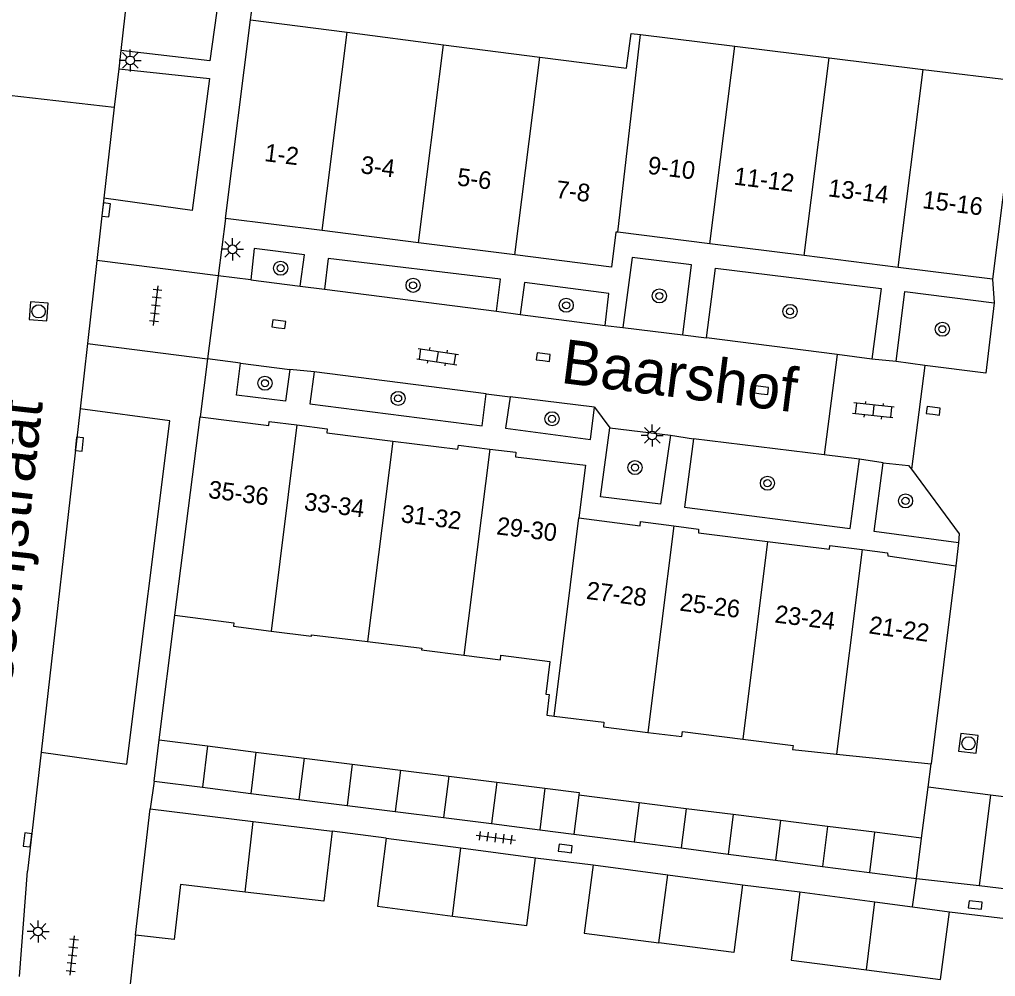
# Model space of a CAD drawing. Extents: x 132994 to 136000, y 393499 to 395512.
# Drawn here: x 134759.1 to 134814.4, y 394557.8 to 394612 of the extents above; entities that cross this region are included whole.
import ezdxf

# ---------------------------------------------------------------- set-up
doc = ezdxf.new("R2010")
doc.units = 0
for name, color, linetype in [('gg-afsc-erfafscheiding', 7, 'Continuous'), ('gg-afsc-muur', 7, 'Continuous'), ('gg-anno-huisnummerreeks BGT', 7, 'Continuous'), ('gg-anno-openbare ruimte label', 7, 'Continuous'), ('gg-bbg-bijgebouw', 7, 'Continuous'), ('gg-bbg-gedigitaliseerde bebouwing', 7, 'Continuous'), ('gg-bbg-gedigitaliseerde bijgebouw', 7, 'Continuous'), ('gg-bbg-hoofdgebouw', 7, 'Continuous'), ('gg-bbg-tussenscheiding', 7, 'Continuous'), ('gg-knt-verharding', 7, 'Continuous'), ('gg-knt-verharding nz', 7, 'Continuous'), ('gt-grn-weggrens', 7, 'Continuous'), ('gt-symb-boom', 7, 'Continuous'), ('gt-symb-klinker verharding', 7, 'Continuous'), ('gt-symb-kolk', 7, 'Continuous'), ('gt-symb-lichtmast', 7, 'Continuous'), ('gt-symb-rioolschacht', 7, 'Continuous'), ('gt-symb-tegel verharding', 7, 'Continuous')]:
    doc.layers.add(name, color=color, linetype=linetype)

# ---------------------------------------------------------------- blocks, each defined once
blk = doc.blocks.new('gt0-BOOM')
at = {"layer": 'gt-symb-boom'}
for radius in [0.4, 0.2]:
    blk.add_circle((0, 0), radius, dxfattribs=at)
blk = doc.blocks.new('gt0-LMAST')
at = {"layer": 'gt-symb-lichtmast'}
for p, q in [((-0.005, 0.246), (-0.005, 0.621)), ((-0.182, 0.173), (-0.447, 0.438)), ((0.172, 0.173), (0.437, 0.438)), ((-0.255, -0.004), (-0.63, -0.004)), ((-0.182, -0.181), (-0.447, -0.446)), ((-0.005, -0.254), (-0.005, -0.629)), ((0.437, -0.446), (0.172, -0.181)), ((0.245, -0.004), (0.62, -0.004))]:
    blk.add_line(p, q, dxfattribs=at)
blk.add_circle((-0.005, -0.004), 0.25, dxfattribs=at)
blk = doc.blocks.new('gt0-KOLK')
at = {"layer": 'gt-symb-kolk'}
blk.add_lwpolyline([(0, 0), (0.375, 0), (0.375, 0.4), (-0.375, 0.4), (-0.375, 0), (0, 0)], dxfattribs=at)
blk = doc.blocks.new('gt0-KL1')
at = {"layer": 'gt-symb-klinker verharding'}
for p, q in [((-1.15, 0.3), (1.15, 0.3)), ((-1, -0.3), (-1, 0.3)), ((-0.5, 0.3), (-0.5, 0.45)), ((0, -0.3), (0, 0.3)), ((0.5, 0.3), (0.5, 0.45)), ((1, -0.3), (1, 0.3)), ((-1.15, -0.3), (1.15, -0.3)), ((-0.5, -0.45), (-0.5, -0.3)), ((0.5, -0.45), (0.5, -0.3))]:
    blk.add_line(p, q, dxfattribs=at)
blk = doc.blocks.new('gt0-RS')
at = {"layer": 'gt-symb-rioolschacht'}
blk.add_lwpolyline([(-0.5, -0.5), (0.5, -0.5), (0.5, 0.5), (-0.5, 0.5)], close=True, dxfattribs=at)
blk.add_circle((0, 0), 0.375, dxfattribs=at)
blk = doc.blocks.new('gt0-TEG1')
at = {"layer": 'gt-symb-tegel verharding'}
for p, q in [((-1.125, 0), (1.125, 0)), ((-0.9, -0.25), (-0.9, 0.25)), ((-0.45, -0.25), (-0.45, 0.25)), ((0, -0.25), (0, 0.25)), ((0.45, -0.25), (0.45, 0.25)), ((0.9, -0.25), (0.9, 0.25))]:
    blk.add_line(p, q, dxfattribs=at)

msp = doc.modelspace()

# ---------------------------------------------------------------- linework, layer by layer
at = {"layer": 'gg-afsc-erfafscheiding'}
for p, q in [((134767.06, 394571.2), (134767.94, 394578.26)), ((134810.63, 394568.522), (134810.8, 394569.85)), ((134810.26, 394565.63), (134810.63, 394568.522))]:
    msp.add_line(p, q, dxfattribs=at)
at = {"layer": 'gg-afsc-muur'}
msp.add_line((134765.71, 394560.14), (134765.332, 394556.654), dxfattribs=at)
at = {"layer": 'gg-bbg-bijgebouw'}
for p, q in [((134766.77, 394568.86), (134767.06, 394571.2)), ((134767.06, 394571.2), (134769.798, 394570.858)), ((134769.798, 394570.858), (134772.536, 394570.515)), ((134772.536, 394570.515), (134775.267, 394570.174)), ((134775.267, 394570.174), (134777.998, 394569.832)), ((134777.998, 394569.832), (134780.73, 394569.491)), ((134780.73, 394569.491), (134783.461, 394569.149)), ((134783.461, 394569.149), (134786.19, 394568.808)), ((134766.77, 394568.86), (134769.507, 394568.516)), ((134769.507, 394568.516), (134772.243, 394568.172)), ((134786.19, 394568.808), (134788.919, 394568.467)), ((134788.919, 394568.467), (134790.86, 394568.224)), ((134772.243, 394568.172), (134774.974, 394567.829)), ((134774.974, 394567.829), (134777.704, 394567.485)), ((134765.71, 394560.14), (134766.54, 394567.29)), ((134766.54, 394567.29), (134772.383, 394566.575)), ((134777.704, 394567.485), (134780.435, 394567.142)), ((134780.435, 394567.142), (134783.166, 394566.798)), ((134783.166, 394566.798), (134785.895, 394566.455)), ((134772.383, 394566.575), (134776.856, 394566.027)), ((134785.895, 394566.455), (134788.624, 394566.111)), ((134788.624, 394566.111), (134790.563, 394565.867)), ((134809.97, 394563.35), (134810.26, 394565.63)), ((134803.37, 394562.59), (134807.605, 394562.025)), ((134807.605, 394562.025), (134809.755, 394561.738)), ((134809.755, 394561.738), (134811.84, 394561.46)), ((134767.9, 394559.89), (134765.71, 394560.14))]:
    msp.add_line(p, q, dxfattribs=at)
for points in [[(134803.37, 394562.59), (134802.87, 394558.72), (134807.133, 394558.166)], [(134807.133, 394558.166), (134811.34, 394557.62), (134811.84, 394561.46)]]:
    msp.add_lwpolyline(points, dxfattribs=at)
at = {"layer": 'gg-bbg-gedigitaliseerde bebouwing'}
msp.add_line((134805.444, 394570.395), (134810.8, 394569.85), dxfattribs=at)
for points in [[(134767.94, 394578.26), (134771.294, 394577.84), (134771.269, 394577.638), (134773.396, 394577.372)], [(134773.396, 394577.372), (134775.687, 394577.085), (134775.69, 394577.159), (134778.868, 394576.771)], [(134778.868, 394576.771), (134781.938, 394576.397), (134781.912, 394576.306), (134784.32, 394576.005)], [(134784.32, 394576.005), (134786.395, 394575.745), (134786.426, 394575.998), (134789.19, 394575.652), (134788.958, 394573.793), (134789.162, 394573.767), (134789.016, 394572.603), (134789.431, 394572.551)], [(134789.431, 394572.551), (134792.258, 394572.197), (134792.226, 394571.944), (134794.747, 394571.628)], [(134794.747, 394571.628), (134796.672, 394571.387), (134796.707, 394571.672), (134800.125, 394571.244)], [(134800.125, 394571.244), (134802.975, 394570.888), (134802.945, 394570.649), (134805.444, 394570.395)]]:
    msp.add_lwpolyline(points, dxfattribs=at)
at = {"layer": 'gg-bbg-gedigitaliseerde bijgebouw'}
for p, q in [((134790.86, 394568.224), (134790.84, 394568.065)), ((134794.247, 394567.637), (134790.84, 394568.065)), ((134794.247, 394567.637), (134793.969, 394565.424)), ((134796.918, 394567.303), (134794.247, 394567.637)), ((134799.589, 394566.968), (134796.918, 394567.303)), ((134802.26, 394566.633), (134799.589, 394566.968)), ((134804.93, 394566.298), (134802.26, 394566.633)), ((134807.595, 394565.964), (134804.93, 394566.298)), ((134779.916, 394565.63), (134784.153, 394565.081)), ((134790.563, 394565.867), (134793.969, 394565.424)), ((134810.26, 394565.63), (134807.595, 394565.964)), ((134784.153, 394565.081), (134788.388, 394564.516)), ((134793.969, 394565.424), (134796.639, 394565.077)), ((134796.639, 394565.077), (134799.308, 394564.73)), ((134799.308, 394564.73), (134801.978, 394564.383)), ((134791.644, 394564.126), (134795.879, 394563.561)), ((134801.978, 394564.383), (134804.647, 394564.036)), ((134804.647, 394564.036), (134807.309, 394563.693)), ((134795.879, 394563.561), (134800.114, 394562.996)), ((134807.309, 394563.693), (134809.97, 394563.35))]:
    msp.add_line(p, q, dxfattribs=at)
for points in [[(134776.856, 394566.027), (134776.395, 394562.062), (134771.935, 394562.58)], [(134779.916, 394565.63), (134779.418, 394561.776), (134783.681, 394561.222)], [(134783.681, 394561.222), (134787.888, 394560.676), (134788.388, 394564.516)], [(134791.644, 394564.126), (134791.144, 394560.256), (134795.379, 394559.706)], [(134771.935, 394562.58), (134768.261, 394563.006), (134767.9, 394559.89)], [(134800.114, 394562.996), (134799.614, 394559.156), (134795.379, 394559.706)]]:
    msp.add_lwpolyline(points, dxfattribs=at)
at = {"layer": 'gg-bbg-hoofdgebouw'}
for p, q in [((134770.82, 394600.75), (134772.23, 394612)), ((134772.23, 394612), (134777.702, 394611.298)), ((134777.702, 394611.298), (134783.165, 394610.596)), ((134794.338, 394611.173), (134799.679, 394610.514)), ((134783.165, 394610.596), (134788.627, 394609.895)), ((134799.679, 394610.514), (134805.017, 394609.857)), ((134805.017, 394609.857), (134810.356, 394609.199)), ((134810.356, 394609.199), (134815.7, 394608.54)), ((134815.7, 394608.54), (134814.28, 394597.31)), ((134776.284, 394600.06), (134770.82, 394600.75)), ((134781.748, 394599.37), (134776.284, 394600.06)), ((134798.268, 394599.313), (134793.055, 394599.966)), ((134787.212, 394598.68), (134781.748, 394599.37)), ((134803.604, 394598.646), (134798.268, 394599.313)), ((134808.941, 394597.978), (134803.604, 394598.646)), ((134814.28, 394597.31), (134808.941, 394597.978)), ((134767.94, 394578.26), (134769.37, 394589.51)), ((134812.21, 394581.07), (134810.8, 394569.85))]:
    msp.add_line(p, q, dxfattribs=at)
for points in [[(134788.627, 394609.895), (134793.546, 394609.264), (134793.8, 394611.239), (134794.338, 394611.173)], [(134793.055, 394599.966), (134792.94, 394599.98), (134792.68, 394597.99), (134787.212, 394598.68)], [(134769.37, 394589.51), (134773.26, 394589.01), (134773.29, 394589.25), (134774.86, 394589.05)], [(134774.86, 394589.05), (134776.58, 394588.83), (134776.55, 394588.6), (134780.293, 394588.132)], [(134780.293, 394588.132), (134783.98, 394587.67), (134784.01, 394587.9), (134785.785, 394587.682)], [(134785.785, 394587.682), (134787.27, 394587.5), (134787.25, 394587.25), (134791.22, 394586.77), (134790.84, 394583.78)], [(134790.84, 394583.78), (134794.31, 394583.34), (134794.34, 394583.57), (134796.215, 394583.33)], [(134796.215, 394583.33), (134797.62, 394583.15), (134797.62, 394582.93), (134801.529, 394582.44)], [(134801.529, 394582.44), (134805.04, 394582), (134805.07, 394582.22), (134806.899, 394581.99)], [(134806.899, 394581.99), (134808.33, 394581.81), (134808.34, 394581.63), (134812.21, 394581.07)]]:
    msp.add_lwpolyline(points, dxfattribs=at)
at = {"layer": 'gg-bbg-tussenscheiding'}
for p, q in [((134776.284, 394600.06), (134777.702, 394611.298)), ((134793.055, 394599.966), (134794.338, 394611.173)), ((134781.748, 394599.37), (134783.165, 394610.596)), ((134798.268, 394599.313), (134799.679, 394610.514)), ((134787.212, 394598.68), (134788.627, 394609.895)), ((134803.604, 394598.646), (134805.017, 394609.857)), ((134808.941, 394597.978), (134810.356, 394609.199)), ((134774.86, 394589.05), (134773.396, 394577.372)), ((134780.293, 394588.132), (134778.868, 394576.771)), ((134785.785, 394587.682), (134784.32, 394576.005)), ((134789.431, 394572.551), (134790.84, 394583.78)), ((134796.215, 394583.33), (134794.747, 394571.628)), ((134801.529, 394582.44), (134800.125, 394571.244)), ((134806.899, 394581.99), (134805.444, 394570.395)), ((134769.798, 394570.858), (134769.507, 394568.516)), ((134772.536, 394570.515), (134772.243, 394568.172)), ((134775.267, 394570.174), (134774.974, 394567.829)), ((134777.998, 394569.832), (134777.704, 394567.485)), ((134780.73, 394569.491), (134780.435, 394567.142)), ((134783.461, 394569.149), (134783.166, 394566.798)), ((134786.19, 394568.808), (134785.895, 394566.455)), ((134788.919, 394568.467), (134788.624, 394566.111)), ((134790.84, 394568.065), (134790.563, 394565.867)), ((134796.918, 394567.303), (134796.639, 394565.077)), ((134799.589, 394566.968), (134799.308, 394564.73)), ((134771.935, 394562.58), (134772.383, 394566.575)), ((134802.26, 394566.633), (134801.978, 394564.383)), ((134804.93, 394566.298), (134804.647, 394564.036)), ((134807.595, 394565.964), (134807.309, 394563.693)), ((134783.681, 394561.222), (134784.153, 394565.081)), ((134795.379, 394559.706), (134795.879, 394563.561)), ((134807.133, 394558.166), (134807.605, 394562.025))]:
    msp.add_line(p, q, dxfattribs=at)
at = {"layer": 'gg-knt-verharding'}
for p, q in [((134772.23, 394612), (134772.67, 394615.5)), ((134764.878, 394610.268), (134764.76, 394609.232)), ((134763.926, 394601.897), (134763.525, 394598.368)), ((134770.82, 394600.75), (134770.401, 394597.502)), ((134763.525, 394598.368), (134762.992, 394593.673)), ((134770.401, 394597.502), (134769.794, 394592.795)), ((134772.241, 394597.265), (134775.04, 394596.911)), ((134776.415, 394596.736), (134786.168, 394595.489)), ((134787.515, 394595.307), (134792.32, 394594.691)), ((134793.334, 394594.565), (134796.729, 394594.148)), ((134805.478, 394593.031), (134798.065, 394593.986)), ((134762.992, 394593.673), (134762.57, 394589.959)), ((134769.794, 394592.795), (134769.37, 394589.51)), ((134805.478, 394593.031), (134804.736, 394587.352)), ((134807.448, 394592.777), (134805.478, 394593.031)), ((134771.669, 394592.553), (134774.457, 394592.193)), ((134810.451, 394592.425), (134808.815, 394592.639)), ((134810.451, 394592.425), (134809.682, 394586.538)), ((134785.585, 394590.816), (134775.841, 394592.063)), ((134791.721, 394590.058), (134786.945, 394590.645)), ((134792.587, 394588.888), (134796.025, 394588.468)), ((134804.736, 394587.352), (134797.33, 394588.264)), ((134806.74, 394587.105), (134804.736, 394587.352)), ((134760.359, 394570.498), (134759.594, 394563.762)), ((134779.916, 394565.63), (134776.856, 394566.027)), ((134788.388, 394564.516), (134791.644, 394564.126)), ((134759.146, 394557.792), (134759.594, 394563.762)), ((134800.114, 394562.996), (134803.37, 394562.59)), ((134809.97, 394563.35), (134813.532, 394562.948)), ((134813.532, 394562.948), (134831.95, 394560.686)), ((134811.84, 394561.46), (134815.02, 394561.08))]:
    msp.add_line(p, q, dxfattribs=at)
for points in [[(134765.743, 394617.889), (134770.965, 394617.131), (134769.928, 394609.688), (134764.878, 394610.268)], [(134764.76, 394609.232), (134769.906, 394608.685), (134768.921, 394601.194), (134763.926, 394601.897)], [(134775.04, 394596.911), (134775.283, 394598.69), (134772.441, 394599.044), (134772.241, 394597.265)], [(134786.168, 394595.489), (134786.401, 394597.306), (134776.632, 394598.475), (134776.415, 394596.736)], [(134796.729, 394594.148), (134797.229, 394598.125), (134793.86, 394598.544), (134793.334, 394594.565)], [(134798.065, 394593.986), (134798.576, 394597.939), (134807.966, 394596.776), (134807.448, 394592.777)], [(134792.32, 394594.691), (134792.541, 394596.493), (134787.759, 394597.121), (134787.515, 394595.307)], [(134808.815, 394592.639), (134809.319, 394596.609), (134814.378, 394595.965)], [(134814.378, 394595.965), (134813.898, 394591.975), (134810.451, 394592.425)], [(134774.457, 394592.193), (134774.22, 394590.391), (134771.436, 394590.733), (134771.669, 394592.553)], [(134775.841, 394592.063), (134775.594, 394590.24), (134785.357, 394589.001), (134785.585, 394590.816)], [(134786.945, 394590.645), (134786.683, 394588.865), (134791.489, 394588.215), (134791.721, 394590.058)], [(134760.359, 394570.498), (134765.217, 394569.832), (134767.661, 394589.286), (134762.57, 394589.959)], [(134796.025, 394588.468), (134795.459, 394584.563), (134792.071, 394584.973), (134792.587, 394588.888)], [(134797.33, 394588.264), (134796.827, 394584.386), (134806.212, 394583.179), (134806.74, 394587.105)], [(134812.362, 394582.37), (134807.575, 394583.01), (134808.078, 394586.91)], [(134808.078, 394586.91), (134809.521, 394586.757), (134809.682, 394586.538)], [(134809.682, 394586.538), (134812.385, 394582.87), (134812.362, 394582.37)]]:
    msp.add_lwpolyline(points, dxfattribs=at)
at = {"layer": 'gg-knt-verharding nz'}
for p, q in [((134765.743, 394617.889), (134764.878, 394610.268)), ((134764.76, 394609.232), (134764.513, 394607.057)), ((134764.513, 394607.057), (134763.926, 394601.897)), ((134808.815, 394592.639), (134807.448, 394592.777)), ((134762.57, 394589.959), (134760.359, 394570.498)), ((134808.078, 394586.91), (134806.74, 394587.105)), ((134814.162, 394568.074), (134810.63, 394568.522)), ((134814.162, 394568.074), (134813.532, 394562.948))]:
    msp.add_line(p, q, dxfattribs=at)
msp.add_lwpolyline([(134831.95, 394560.686), (134832.555, 394565.763), (134814.162, 394568.074)], dxfattribs=at)
at = {"layer": 'gt-grn-weggrens'}
for p, q in [((134758.555, 394607.734), (134764.513, 394607.057)), ((134770.401, 394597.502), (134763.525, 394598.368)), ((134772.241, 394597.265), (134770.401, 394597.502)), ((134814.28, 394597.31), (134814.378, 394595.965)), ((134775.04, 394596.911), (134776.415, 394596.736)), ((134786.168, 394595.489), (134787.515, 394595.307)), ((134792.32, 394594.691), (134793.334, 394594.565)), ((134796.729, 394594.148), (134798.065, 394593.986)), ((134762.992, 394593.673), (134769.794, 394592.795)), ((134771.669, 394592.553), (134769.794, 394592.795)), ((134775.841, 394592.063), (134774.457, 394592.193)), ((134785.585, 394590.816), (134786.945, 394590.645)), ((134791.721, 394590.058), (134792.587, 394588.888)), ((134796.025, 394588.468), (134797.33, 394588.264)), ((134812.362, 394582.37), (134812.21, 394581.07)), ((134766.77, 394568.86), (134766.54, 394567.29)), ((134809.755, 394561.738), (134809.97, 394563.35))]:
    msp.add_line(p, q, dxfattribs=at)

# ---------------------------------------------------------------- block references
at = {"layer": 'gt-symb-boom'}
for p in [(134773.938, 394597.932), (134781.446, 394596.962), (134795.4, 394596.359), (134790.12, 394595.83), (134802.805, 394595.483), (134811.438, 394594.472), (134773.049, 394591.413), (134780.595, 394590.553), (134789.318, 394589.396), (134794.02, 394586.633), (134801.528, 394585.749), (134809.35, 394584.747)]:
    msp.add_blockref('gt0-BOOM', p, dxfattribs=at)
at = {"layer": 'gt-symb-klinker verharding'}
for p, rotation in [((134782.832, 394592.918), -8.746162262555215), ((134807.53, 394589.874), 173.79902900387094)]:
    msp.add_blockref('gt0-KL1', p, dxfattribs=dict(at, rotation=rotation))
at = {"layer": 'gt-symb-kolk'}
for p, rotation in [((134763.849, 394601.261), -96.60603415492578), ((134773.81, 394594.56), -7.295560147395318), ((134788.798, 394592.698), -7.295560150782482), ((134801.169, 394590.814), -7.295560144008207), ((134810.898, 394589.654), -7.295560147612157), ((134762.335, 394587.982), -96.54909157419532), ((134759.792, 394565.512), 83.39396584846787), ((134790.044, 394564.855), -7.409184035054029), ((134813.282, 394561.649), -6.8336723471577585)]:
    msp.add_blockref('gt0-KOLK', p, dxfattribs=dict(at, rotation=rotation))
at = {"layer": 'gt-symb-lichtmast'}
for p in [(134765.419, 394609.708), (134771.216, 394599.004), (134795.001, 394588.457), (134760.194, 394560.35)]:
    msp.add_blockref('gt0-LMAST', p, dxfattribs=at)
at = {"layer": 'gt-symb-rioolschacht'}
for p, rotation in [((134760.222, 394595.484), -94.58762565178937), ((134812.919, 394571.007), -6.94741065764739)]:
    msp.add_blockref('gt0-RS', p, dxfattribs=dict(at, rotation=rotation))
at = {"layer": 'gt-symb-tegel verharding'}
for p, rotation in [((134766.862, 394595.81), 83.57125224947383), ((134786.129, 394565.659), -7.1818785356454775), ((134762.137, 394558.979), 83.57125225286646)]:
    msp.add_blockref('gt0-TEG1', p, dxfattribs=dict(at, rotation=rotation))

# ---------------------------------------------------------------- texts
at = {"layer": 'gg-anno-huisnummerreeks BGT'}
for s, rotation, p in [('1-2', 352.8, (134772.981, 394604.005)), ('3-4', 352.8, (134778.434, 394603.317)), ('9-10', 352.9, (134794.704, 394603.286)), ('5-6', 352.8, (134783.903, 394602.626)), ('11-12', 352.9, (134799.584, 394602.675)), ('7-8', 352.8, (134789.495, 394601.92)), ('13-14', 352.9, (134804.93, 394602.007)), ('15-16', 352.9, (134810.272, 394601.338)), ('35-36', 352.7, (134769.801, 394584.917)), ('33-34', 352.9, (134775.228, 394584.23)), ('31-32', 352.9, (134780.719, 394583.542)), ('29-30', 353.1, (134786.134, 394582.853)), ('27-28', 352.8, (134791.222, 394579.195)), ('25-26', 352.9, (134796.515, 394578.532)), ('23-24', 352.9, (134801.905, 394577.857)), ('21-22', 351.8, (134807.233, 394577.242))]:
    msp.add_text(s, height=1, rotation=rotation, dxfattribs=at).set_placement(p)
at = {"layer": 'gg-anno-openbare ruimte label'}
for s, rotation, p in [('Baarshof', 352.8, (134789.76, 394591.439)), ('Visserijstraat', 83.7, (134758.359, 394571.317))]:
    msp.add_text(s, height=2.5, rotation=rotation, dxfattribs=at).set_placement(p)

doc.saveas('drawing.dxf')
